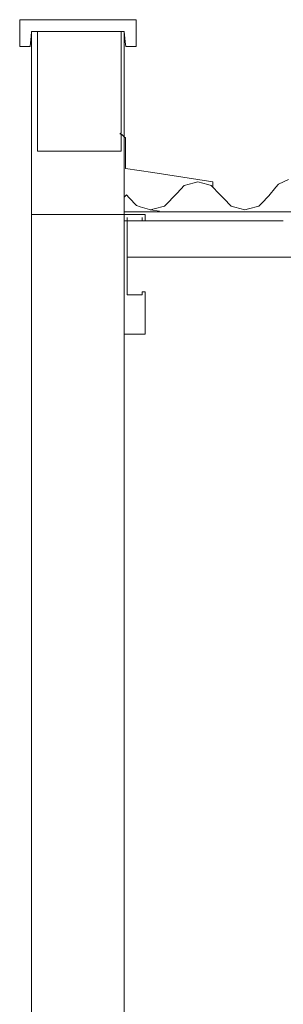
# Model space of a CAD drawing. Header units: millimetres. Extents: x -16331 to -10174, y -4135 to -3584.
# Tile 318 of 456: x -10241.98 to -10240.22, y -4006.87 to -4000.28. Entities that reach past the tile are written whole.
import ezdxf

# ---------------------------------------------------------------- set-up
doc = ezdxf.new("R2010")
doc.units = ezdxf.units.MM
for name, color, linetype, lineweight in [('DI-Elementos externos em corte', 9, 'Continuous', 18), ('DI-Elementos externos em vista', 9, 'Continuous', 5), ('IFC-IfcBuildingElementProxy-Contorno', 250, 'Continuous', 5), ('IFC-IfcRoof-Contorno', 250, 'Continuous', 5)]:
    doc.layers.add(name, color=color, linetype=linetype, lineweight=lineweight)

msp = doc.modelspace()

# ---------------------------------------------------------------- linework, layer by layer
at = {"layer": 'DI-Elementos externos em corte'}
for p, q in [((-10241.7406, -4000.2756), (-10241.9813, -4000.2756)), ((-10241.9813, -4000.2756), (-10241.9813, -4000.4)), ((-10241.3013, -4000.2756), (-10241.7406, -4000.2756)), ((-10241.2813, -4000.2756), (-10241.3013, -4000.2756)), ((-10241.2013, -4000.2756), (-10241.2813, -4000.2756)), ((-10241.2013, -4000.3311), (-10241.2013, -4000.2756)), ((-10241.2013, -4000.4556), (-10241.2013, -4000.3311)), ((-10241.9813, -4000.4), (-10241.9813, -4000.4556)), ((-10241.9118, -4000.4556), (-10241.9045, -4000.3864)), ((-10241.9045, -4000.3864), (-10241.9013, -4000.3556)), ((-10241.9013, -4000.3556), (-10241.8613, -4000.3556)), ((-10241.9013, -4000.3556), (-10241.9013, -4000.9719)), ((-10241.8613, -4000.3556), (-10241.9013, -4000.3556)), ((-10241.8613, -4000.3556), (-10241.4726, -4000.3556)), ((-10241.7051, -4000.3556), (-10241.8613, -4000.3556)), ((-10241.8613, -4000.3556), (-10241.8613, -4000.6643)), ((-10241.5174, -4000.3556), (-10241.8613, -4000.3556)), ((-10241.3013, -4000.3556), (-10241.7051, -4000.3556)), ((-10241.3013, -4000.3556), (-10241.5174, -4000.3556)), ((-10241.4726, -4000.3556), (-10241.3013, -4000.3556)), ((-10241.3013, -4000.3556), (-10241.2813, -4000.3556)), ((-10241.2813, -4000.3556), (-10241.3013, -4000.3556)), ((-10241.3013, -4000.8469), (-10241.3013, -4000.3556)), ((-10241.2813, -4000.3556), (-10241.274, -4000.4247)), ((-10241.2813, -4000.9719), (-10241.2813, -4000.3556)), ((-10241.9813, -4000.4556), (-10241.9332, -4000.4556)), ((-10241.9332, -4000.4556), (-10241.9118, -4000.4556)), ((-10241.274, -4000.4247), (-10241.2708, -4000.4556)), ((-10241.2708, -4000.4556), (-10241.2227, -4000.4556)), ((-10241.2227, -4000.4556), (-10241.2013, -4000.4556)), ((-10241.8613, -4000.6643), (-10241.8613, -4001.1556)), ((-10241.3013, -4001.0333), (-10241.3013, -4000.8469)), ((-10241.9013, -4000.9719), (-10241.9013, -4001.1556)), ((-10241.2813, -4001.0131), (-10241.2813, -4000.9719)), ((-10241.2813, -4001.0589), (-10241.2813, -4001.0131)), ((-10241.3078, -4001.04), (-10241.3096, -4001.0417)), ((-10241.3039, -4001.036), (-10241.3078, -4001.04)), ((-10241.2945, -4001.0456), (-10241.3013, -4001.0387)), ((-10241.3013, -4001.1556), (-10241.3013, -4001.0387)), ((-10241.2813, -4001.0589), (-10241.2945, -4001.0456)), ((-10241.2733, -4001.067), (-10241.2813, -4001.0589)), ((-10241.2813, -4001.1556), (-10241.2813, -4001.0589)), ((-10241.2813, -4001.0703), (-10241.2813, -4001.2131)), ((-10241.2733, -4001.1301), (-10241.2733, -4001.067)), ((-10241.2733, -4001.2709), (-10241.2733, -4001.1301)), ((-10241.9013, -4001.1556), (-10241.9013, -4001.5796)), ((-10241.8613, -4001.1556), (-10241.6452, -4001.1556)), ((-10241.6452, -4001.1556), (-10241.4222, -4001.1556)), ((-10241.4222, -4001.1556), (-10241.3013, -4001.1556)), ((-10241.2813, -4001.2697), (-10241.2813, -4001.1556)), ((-10241.2813, -4001.2131), (-10241.2813, -4001.2779)), ((-10241.2813, -4001.5202), (-10241.2813, -4001.2697)), ((-10241.0902, -4001.2987), (-10241.2733, -4001.2709)), ((-10240.6867, -4001.3599), (-10241.0902, -4001.2987)), ((-10240.8785, -4001.3854), (-10240.9267, -4001.4356)), ((-10240.8116, -4001.3669), (-10240.8785, -4001.3854)), ((-10240.788, -4001.3604), (-10240.8116, -4001.3669)), ((-10240.7212, -4001.3789), (-10240.788, -4001.3604)), ((-10240.6976, -4001.3854), (-10240.7212, -4001.3789)), ((-10240.6879, -4001.3955), (-10240.6976, -4001.3854)), ((-10240.6879, -4001.3679), (-10240.6871, -4001.3624)), ((-10240.6494, -4001.4356), (-10240.6879, -4001.3955)), ((-10240.6871, -4001.3624), (-10240.6867, -4001.3599)), ((-10240.2645, -4001.397), (-10240.3129, -4001.4534)), ((-10240.2474, -4001.3771), (-10240.2645, -4001.397)), ((-10240.1802, -4001.3462), (-10240.2474, -4001.3771)), ((-10241.2696, -4001.4525), (-10241.2805, -4001.4636)), ((-10241.2658, -4001.4486), (-10241.2696, -4001.4525)), ((-10241.2484, -4001.4674), (-10241.2658, -4001.4486)), ((-10241.1994, -4001.5202), (-10241.2484, -4001.4674)), ((-10240.9438, -4001.4534), (-10240.9942, -4001.5047)), ((-10240.9267, -4001.4356), (-10240.9438, -4001.4534)), ((-10240.6323, -4001.4534), (-10240.6494, -4001.4356)), ((-10240.6147, -4001.4717), (-10240.6323, -4001.4534)), ((-10240.5653, -4001.5231), (-10240.6147, -4001.4717)), ((-10240.3129, -4001.4534), (-10240.3623, -4001.5048)), ((-10241.2813, -4001.561), (-10241.2813, -4001.5202)), ((-10241.1749, -4001.5274), (-10241.1994, -4001.5202)), ((-10241.112, -4001.5459), (-10241.1749, -4001.5274)), ((-10241.0814, -4001.5411), (-10241.1042, -4001.5471)), ((-10241.0122, -4001.523), (-10241.0814, -4001.5411)), ((-10240.9942, -4001.5047), (-10241.0122, -4001.523)), ((-10240.5409, -4001.5299), (-10240.5653, -4001.5231)), ((-10240.4726, -4001.5487), (-10240.5409, -4001.5299)), ((-10240.3799, -4001.5231), (-10240.4482, -4001.542)), ((-10240.3623, -4001.5048), (-10240.3799, -4001.5231)), ((-10241.9013, -4001.5796), (-10241.9013, -4004.2537)), ((-10241.7051, -4001.5796), (-10241.9013, -4001.5796)), ((-10241.2813, -4001.5796), (-10241.7051, -4001.5796)), ((-10241.2813, -4001.561), (-10241.2813, -4001.6057)), ((-10241.0123, -4001.561), (-10241.2813, -4001.561)), ((-10241.2813, -4001.5796), (-10241.2813, -4001.561)), ((-10241.2805, -4001.5796), (-10241.2813, -4001.5796)), ((-10241.2813, -4001.5796), (-10241.2813, -4001.6217)), ((-10241.2813, -4001.6217), (-10241.2813, -4001.5796)), ((-10241.2813, -4001.6057), (-10241.2813, -4001.6217)), ((-10241.2613, -4001.5796), (-10241.2805, -4001.5796)), ((-10241.236, -4001.5796), (-10241.2613, -4001.5796)), ((-10241.2613, -4001.6217), (-10241.2613, -4001.5998)), ((-10241.1413, -4001.5796), (-10241.236, -4001.5796)), ((-10241.1613, -4001.5998), (-10241.1613, -4001.6135)), ((-10241.1413, -4001.607), (-10241.1413, -4001.5796)), ((-10241.1413, -4001.6201), (-10241.1413, -4001.607)), ((-10241.1062, -4001.5476), (-10241.112, -4001.5459)), ((-10241.1042, -4001.5471), (-10241.1062, -4001.5476)), ((-10240.7879, -4001.561), (-10241.0123, -4001.561)), ((-10240.6467, -4001.561), (-10240.7879, -4001.561)), ((-10240.2187, -4001.561), (-10240.6467, -4001.561)), ((-10240.4482, -4001.542), (-10240.4726, -4001.5487)), ((-10240.1571, -4001.561), (-10240.2187, -4001.561)), ((-10241.2813, -4001.6217), (-10241.1644, -4001.6217)), ((-10241.2813, -4001.6217), (-10241.2813, -4001.7051)), ((-10241.2813, -4001.864), (-10241.2813, -4001.6217)), ((-10241.2613, -4001.7255), (-10241.2613, -4001.6217)), ((-10241.1644, -4001.6217), (-10240.846, -4001.6217)), ((-10241.1613, -4001.6135), (-10241.1613, -4001.6201)), ((-10240.846, -4001.6217), (-10240.8442, -4001.6217)), ((-10240.8442, -4001.6217), (-10240.7926, -4001.6217)), ((-10240.7926, -4001.6217), (-10240.7835, -4001.6217)), ((-10240.7835, -4001.6217), (-10240.7308, -4001.6217)), ((-10240.7308, -4001.6217), (-10240.4283, -4001.6217)), ((-10240.4283, -4001.6217), (-10240.2154, -4001.6217)), ((-10240.2154, -4001.6217), (-10240.2152, -4001.6217)), ((-10241.2813, -4001.7051), (-10241.2813, -4001.864)), ((-10241.2613, -4001.864), (-10241.2613, -4001.7255)), ((-10241.2813, -4001.864), (-10241.2813, -4001.9525)), ((-10241.2813, -4002.3801), (-10241.2813, -4001.864)), ((-10241.2613, -4001.9458), (-10241.2613, -4001.864)), ((-10241.2813, -4001.9525), (-10241.2813, -4002.1378)), ((-10241.2613, -4002.1176), (-10241.2613, -4001.9458)), ((-10241.2277, -4002.1176), (-10241.2613, -4002.1176)), ((-10241.1613, -4002.1176), (-10241.2277, -4002.1176)), ((-10241.1613, -4002.0973), (-10241.1613, -4002.1108)), ((-10241.1546, -4002.0973), (-10241.1613, -4002.0973)), ((-10241.1613, -4002.1108), (-10241.1613, -4002.1176)), ((-10241.1413, -4002.0973), (-10241.1546, -4002.0973)), ((-10241.1413, -4002.1242), (-10241.1413, -4002.0973)), ((-10241.1413, -4002.1378), (-10241.1413, -4002.1242)), ((-10241.2813, -4004.2537), (-10241.2813, -4002.3801)), ((-10241.9013, -4004.2537), (-10241.9013, -4007.2689)), ((-10241.2813, -4010.7556), (-10241.2813, -4004.2537))]:
    msp.add_line(p, q, dxfattribs=at)
at = {"layer": 'DI-Elementos externos em corte', "lineweight": 5}
for p, q in [((-10241.7406, -4000.2756), (-10241.9813, -4000.2756)), ((-10241.9813, -4000.2756), (-10241.9813, -4000.4)), ((-10241.3013, -4000.2756), (-10241.7406, -4000.2756)), ((-10241.2813, -4000.2756), (-10241.3013, -4000.2756)), ((-10241.2013, -4000.2756), (-10241.2813, -4000.2756)), ((-10241.2013, -4000.3311), (-10241.2013, -4000.2756)), ((-10241.2013, -4000.4556), (-10241.2013, -4000.3311)), ((-10241.9813, -4000.4), (-10241.9813, -4000.4556)), ((-10241.9118, -4000.4556), (-10241.9045, -4000.3864)), ((-10241.9045, -4000.3864), (-10241.9013, -4000.3556)), ((-10241.9013, -4000.3556), (-10241.8613, -4000.3556)), ((-10241.9013, -4000.3556), (-10241.9013, -4000.9719)), ((-10241.8613, -4000.3556), (-10241.9013, -4000.3556)), ((-10241.8613, -4000.3556), (-10241.4726, -4000.3556)), ((-10241.7051, -4000.3556), (-10241.8613, -4000.3556)), ((-10241.8613, -4000.3556), (-10241.8613, -4000.6643)), ((-10241.5174, -4000.3556), (-10241.8613, -4000.3556)), ((-10241.3013, -4000.3556), (-10241.7051, -4000.3556)), ((-10241.3013, -4000.3556), (-10241.5174, -4000.3556)), ((-10241.4726, -4000.3556), (-10241.3013, -4000.3556)), ((-10241.3013, -4000.3556), (-10241.2813, -4000.3556)), ((-10241.2813, -4000.3556), (-10241.3013, -4000.3556)), ((-10241.3013, -4000.8469), (-10241.3013, -4000.3556)), ((-10241.2813, -4000.3556), (-10241.274, -4000.4247)), ((-10241.2813, -4000.9719), (-10241.2813, -4000.3556)), ((-10241.9813, -4000.4556), (-10241.9332, -4000.4556)), ((-10241.9332, -4000.4556), (-10241.9118, -4000.4556)), ((-10241.274, -4000.4247), (-10241.2708, -4000.4556)), ((-10241.2708, -4000.4556), (-10241.2227, -4000.4556)), ((-10241.2227, -4000.4556), (-10241.2013, -4000.4556)), ((-10241.8613, -4000.6643), (-10241.8613, -4001.1556)), ((-10241.3013, -4001.0333), (-10241.3013, -4000.8469)), ((-10241.9013, -4000.9719), (-10241.9013, -4001.1556)), ((-10241.2813, -4001.0131), (-10241.2813, -4000.9719)), ((-10241.2813, -4001.0589), (-10241.2813, -4001.0131)), ((-10241.3078, -4001.04), (-10241.3096, -4001.0417)), ((-10241.3039, -4001.036), (-10241.3078, -4001.04)), ((-10241.2945, -4001.0456), (-10241.3013, -4001.0387)), ((-10241.3013, -4001.1556), (-10241.3013, -4001.0387)), ((-10241.2813, -4001.0589), (-10241.2945, -4001.0456)), ((-10241.2733, -4001.067), (-10241.2813, -4001.0589)), ((-10241.2813, -4001.1556), (-10241.2813, -4001.0589)), ((-10241.2813, -4001.0703), (-10241.2813, -4001.2131)), ((-10241.2733, -4001.1301), (-10241.2733, -4001.067)), ((-10241.2733, -4001.2709), (-10241.2733, -4001.1301)), ((-10241.9013, -4001.1556), (-10241.9013, -4001.5796)), ((-10241.8613, -4001.1556), (-10241.6452, -4001.1556)), ((-10241.6452, -4001.1556), (-10241.4222, -4001.1556)), ((-10241.4222, -4001.1556), (-10241.3013, -4001.1556)), ((-10241.2813, -4001.2697), (-10241.2813, -4001.1556)), ((-10241.2813, -4001.2131), (-10241.2813, -4001.2779)), ((-10241.2813, -4001.5202), (-10241.2813, -4001.2697)), ((-10241.0902, -4001.2987), (-10241.2733, -4001.2709)), ((-10240.6867, -4001.3599), (-10241.0902, -4001.2987)), ((-10240.8785, -4001.3854), (-10240.9267, -4001.4356)), ((-10240.8116, -4001.3669), (-10240.8785, -4001.3854)), ((-10240.788, -4001.3604), (-10240.8116, -4001.3669)), ((-10240.7212, -4001.3789), (-10240.788, -4001.3604)), ((-10240.6976, -4001.3854), (-10240.7212, -4001.3789)), ((-10240.6879, -4001.3955), (-10240.6976, -4001.3854)), ((-10240.6879, -4001.3679), (-10240.6871, -4001.3624)), ((-10240.6494, -4001.4356), (-10240.6879, -4001.3955)), ((-10240.6871, -4001.3624), (-10240.6867, -4001.3599)), ((-10240.2645, -4001.397), (-10240.3129, -4001.4534)), ((-10240.2474, -4001.3771), (-10240.2645, -4001.397)), ((-10240.1802, -4001.3462), (-10240.2474, -4001.3771)), ((-10241.2696, -4001.4525), (-10241.2805, -4001.4636)), ((-10241.2658, -4001.4486), (-10241.2696, -4001.4525)), ((-10241.2484, -4001.4674), (-10241.2658, -4001.4486)), ((-10241.1994, -4001.5202), (-10241.2484, -4001.4674)), ((-10240.9438, -4001.4534), (-10240.9942, -4001.5047)), ((-10240.9267, -4001.4356), (-10240.9438, -4001.4534)), ((-10240.6323, -4001.4534), (-10240.6494, -4001.4356)), ((-10240.6147, -4001.4717), (-10240.6323, -4001.4534)), ((-10240.5653, -4001.5231), (-10240.6147, -4001.4717)), ((-10240.3129, -4001.4534), (-10240.3623, -4001.5048)), ((-10241.2813, -4001.561), (-10241.2813, -4001.5202)), ((-10241.1749, -4001.5274), (-10241.1994, -4001.5202)), ((-10241.112, -4001.5459), (-10241.1749, -4001.5274)), ((-10241.0814, -4001.5411), (-10241.1042, -4001.5471)), ((-10241.0122, -4001.523), (-10241.0814, -4001.5411)), ((-10240.9942, -4001.5047), (-10241.0122, -4001.523)), ((-10240.5409, -4001.5299), (-10240.5653, -4001.5231)), ((-10240.4726, -4001.5487), (-10240.5409, -4001.5299)), ((-10240.3799, -4001.5231), (-10240.4482, -4001.542)), ((-10240.3623, -4001.5048), (-10240.3799, -4001.5231)), ((-10241.9013, -4001.5796), (-10241.9013, -4004.2537)), ((-10241.7051, -4001.5796), (-10241.9013, -4001.5796)), ((-10241.2813, -4001.5796), (-10241.7051, -4001.5796)), ((-10241.2813, -4001.561), (-10241.2813, -4001.6057)), ((-10241.0123, -4001.561), (-10241.2813, -4001.561)), ((-10241.2813, -4001.5796), (-10241.2813, -4001.561)), ((-10241.2805, -4001.5796), (-10241.2813, -4001.5796)), ((-10241.2813, -4001.5796), (-10241.2813, -4001.6217)), ((-10241.2813, -4001.6217), (-10241.2813, -4001.5796)), ((-10241.2813, -4001.6057), (-10241.2813, -4001.6217)), ((-10241.2613, -4001.5796), (-10241.2805, -4001.5796)), ((-10241.236, -4001.5796), (-10241.2613, -4001.5796)), ((-10241.2613, -4001.6217), (-10241.2613, -4001.5998)), ((-10241.1413, -4001.5796), (-10241.236, -4001.5796)), ((-10241.1613, -4001.5998), (-10241.1613, -4001.6135)), ((-10241.1413, -4001.607), (-10241.1413, -4001.5796)), ((-10241.1413, -4001.6201), (-10241.1413, -4001.607)), ((-10241.1062, -4001.5476), (-10241.112, -4001.5459)), ((-10241.1042, -4001.5471), (-10241.1062, -4001.5476)), ((-10240.7879, -4001.561), (-10241.0123, -4001.561)), ((-10240.6467, -4001.561), (-10240.7879, -4001.561)), ((-10240.2187, -4001.561), (-10240.6467, -4001.561)), ((-10240.4482, -4001.542), (-10240.4726, -4001.5487)), ((-10240.1571, -4001.561), (-10240.2187, -4001.561)), ((-10241.2813, -4001.6217), (-10241.1644, -4001.6217)), ((-10241.2813, -4001.6217), (-10241.2813, -4001.7051)), ((-10241.2813, -4001.864), (-10241.2813, -4001.6217)), ((-10241.2613, -4001.7255), (-10241.2613, -4001.6217)), ((-10241.1644, -4001.6217), (-10240.846, -4001.6217)), ((-10241.1613, -4001.6135), (-10241.1613, -4001.6201)), ((-10240.846, -4001.6217), (-10240.8442, -4001.6217)), ((-10240.8442, -4001.6217), (-10240.7926, -4001.6217)), ((-10240.7926, -4001.6217), (-10240.7835, -4001.6217)), ((-10240.7835, -4001.6217), (-10240.7308, -4001.6217)), ((-10240.7308, -4001.6217), (-10240.4283, -4001.6217)), ((-10240.4283, -4001.6217), (-10240.2154, -4001.6217)), ((-10240.2154, -4001.6217), (-10240.2152, -4001.6217)), ((-10241.2813, -4001.7051), (-10241.2813, -4001.864)), ((-10241.2613, -4001.864), (-10241.2613, -4001.7255)), ((-10241.2813, -4001.864), (-10241.2813, -4001.9525)), ((-10241.2813, -4002.3801), (-10241.2813, -4001.864)), ((-10241.2613, -4001.9458), (-10241.2613, -4001.864)), ((-10241.2813, -4001.9525), (-10241.2813, -4002.1378)), ((-10241.2613, -4002.1176), (-10241.2613, -4001.9458)), ((-10241.2277, -4002.1176), (-10241.2613, -4002.1176)), ((-10241.1613, -4002.1176), (-10241.2277, -4002.1176)), ((-10241.1613, -4002.0973), (-10241.1613, -4002.1108)), ((-10241.1546, -4002.0973), (-10241.1613, -4002.0973)), ((-10241.1613, -4002.1108), (-10241.1613, -4002.1176)), ((-10241.1413, -4002.0973), (-10241.1546, -4002.0973)), ((-10241.1413, -4002.1242), (-10241.1413, -4002.0973)), ((-10241.1413, -4002.1378), (-10241.1413, -4002.1242)), ((-10241.2813, -4004.2537), (-10241.2813, -4002.3801)), ((-10241.9013, -4004.2537), (-10241.9013, -4007.2689)), ((-10241.2813, -4010.7556), (-10241.2813, -4004.2537))]:
    msp.add_line(p, q, dxfattribs=at)
at = {"layer": 'DI-Elementos externos em vista'}
for p, q in [((-10241.2813, -4001.2779), (-10241.2813, -4001.4318)), ((-10240.6879, -4001.3881), (-10240.6879, -4001.3679)), ((-10240.6879, -4001.3955), (-10240.6879, -4001.3881)), ((-10241.2813, -4001.4318), (-10241.2813, -4001.4644)), ((-10241.2813, -4001.4644), (-10241.2813, -4001.5202)), ((-10241.2805, -4001.4636), (-10241.2805, -4001.5203)), ((-10241.2805, -4001.5203), (-10241.2805, -4001.561)), ((-10241.112, -4001.5459), (-10241.1042, -4001.5471)), ((-10241.1042, -4001.5471), (-10241.0447, -4001.5561)), ((-10241.1644, -4001.6217), (-10241.2813, -4001.6217)), ((-10240.846, -4001.6217), (-10241.1644, -4001.6217)), ((-10240.8442, -4001.6217), (-10240.846, -4001.6217)), ((-10240.7926, -4001.6217), (-10240.8442, -4001.6217)), ((-10240.7835, -4001.6217), (-10240.7926, -4001.6217)), ((-10240.7308, -4001.6217), (-10240.7835, -4001.6217)), ((-10240.7301, -4001.6217), (-10240.7308, -4001.6217)), ((-10240.4283, -4001.6217), (-10240.7301, -4001.6217)), ((-10240.2152, -4001.6217), (-10240.4283, -4001.6217)), ((-10241.2613, -4001.864), (-10241.126, -4001.864)), ((-10241.126, -4001.864), (-10241.081, -4001.864)), ((-10241.081, -4001.864), (-10241.081, -4001.864)), ((-10241.081, -4001.864), (-10241.0777, -4001.864)), ((-10241.0777, -4001.864), (-10240.9062, -4001.864)), ((-10240.9062, -4001.864), (-10240.6615, -4001.864)), ((-10240.6615, -4001.864), (-10240.497, -4001.864)), ((-10240.497, -4001.864), (-10240.4472, -4001.864)), ((-10240.4472, -4001.864), (-10240.2796, -4001.864)), ((-10240.2796, -4001.864), (-10239.9249, -4001.864)), ((-10241.2813, -4002.1378), (-10241.2813, -4002.3801)), ((-10241.1413, -4002.3801), (-10241.1413, -4002.1378)), ((-10241.2813, -4002.3801), (-10241.2284, -4002.3801)), ((-10241.2284, -4002.3801), (-10241.1991, -4002.3801)), ((-10241.1991, -4002.3801), (-10241.1413, -4002.3801))]:
    msp.add_line(p, q, dxfattribs=at)
at = {"layer": 'IFC-IfcBuildingElementProxy-Contorno', "lineweight": 5}
for p, q in [((-10241.2813, -4001.2779), (-10241.2813, -4001.4318)), ((-10240.6879, -4001.3881), (-10240.6879, -4001.3679)), ((-10240.6879, -4001.3955), (-10240.6879, -4001.3881)), ((-10241.2813, -4001.4318), (-10241.2813, -4001.4644)), ((-10241.2813, -4001.4644), (-10241.2813, -4001.5202)), ((-10241.112, -4001.5459), (-10241.1042, -4001.5471)), ((-10241.1042, -4001.5471), (-10241.0447, -4001.5561))]:
    msp.add_line(p, q, dxfattribs=at)
at = {"layer": 'IFC-IfcRoof-Contorno', "lineweight": 5}
for p, q in [((-10241.2805, -4001.4636), (-10241.2805, -4001.5203)), ((-10241.2805, -4001.5203), (-10241.2805, -4001.561)), ((-10241.1644, -4001.6217), (-10241.2813, -4001.6217)), ((-10240.846, -4001.6217), (-10241.1644, -4001.6217)), ((-10240.8442, -4001.6217), (-10240.846, -4001.6217)), ((-10240.7926, -4001.6217), (-10240.8442, -4001.6217)), ((-10240.7835, -4001.6217), (-10240.7926, -4001.6217)), ((-10240.7308, -4001.6217), (-10240.7835, -4001.6217)), ((-10240.7301, -4001.6217), (-10240.7308, -4001.6217)), ((-10240.4283, -4001.6217), (-10240.7301, -4001.6217)), ((-10240.2152, -4001.6217), (-10240.4283, -4001.6217)), ((-10241.2613, -4001.864), (-10241.126, -4001.864)), ((-10241.126, -4001.864), (-10241.081, -4001.864)), ((-10241.081, -4001.864), (-10241.081, -4001.864)), ((-10241.081, -4001.864), (-10241.0777, -4001.864)), ((-10241.0777, -4001.864), (-10240.9062, -4001.864)), ((-10240.9062, -4001.864), (-10240.6615, -4001.864)), ((-10240.6615, -4001.864), (-10240.497, -4001.864)), ((-10240.497, -4001.864), (-10240.4472, -4001.864)), ((-10240.4472, -4001.864), (-10240.2796, -4001.864)), ((-10240.2796, -4001.864), (-10239.9249, -4001.864)), ((-10241.2813, -4002.1378), (-10241.2813, -4002.3801)), ((-10241.1413, -4002.3801), (-10241.1413, -4002.1378)), ((-10241.2813, -4002.3801), (-10241.2284, -4002.3801)), ((-10241.2284, -4002.3801), (-10241.1991, -4002.3801)), ((-10241.1991, -4002.3801), (-10241.1413, -4002.3801))]:
    msp.add_line(p, q, dxfattribs=at)

doc.saveas('drawing.dxf')
